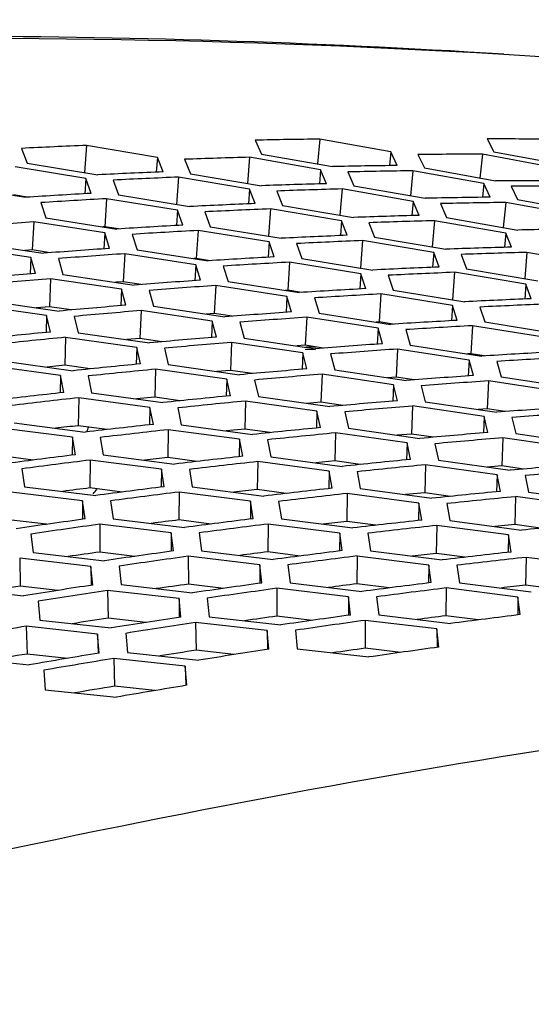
# Model space of a CAD drawing. Header units: millimetres. Extents: x 0 to 420, y 0 to 297.
# Tile 463 of 502: x 352.01 to 353.8, y 249.34 to 252.79. Entities that reach past the tile are written whole.
import ezdxf

# ---------------------------------------------------------------- set-up
doc = ezdxf.new("R2010")
doc.units = ezdxf.units.MM
doc.header["$LTSCALE"] = 23.1
doc.layers.get('0').update_dxf_attribs({"linetype": 'CONTINUOUS'})

msp = doc.modelspace()

# ---------------------------------------------------------------- linework, layer by layer
at = {"color": 3, "linetype": 'CONTINUOUS'}
for p, q in [((352.8296, 252.3636), (352.8513, 252.3147)), ((353.3047, 252.3224), (353.0559, 252.3674)), ((353.6421, 252.3688), (353.6661, 252.3233)), ((352.0113, 252.335), (352.0309, 252.2828)), ((352.4874, 252.3034), (352.2392, 252.3453)), ((353.3272, 252.2749), (353.3047, 252.3224)), ((353.6661, 252.3233), (353.9154, 252.2764)), ((352.0309, 252.2828), (352.2789, 252.2424)), ((352.5076, 252.2527), (352.4874, 252.3034)), ((352.5826, 252.2967), (352.603, 252.2462)), ((353.0589, 252.2603), (352.8101, 252.3037)), ((352.8513, 252.3147), (353.1001, 252.2711)), ((353.3997, 252.3136), (353.4224, 252.2664)), ((353.875, 252.2676), (353.6257, 252.3142)), ((352.237, 252.2297), (351.989, 252.2699)), ((353.08, 252.2112), (353.0589, 252.2603)), ((353.1542, 252.2526), (353.1754, 252.2037)), ((353.6307, 252.2114), (353.3814, 252.2564)), ((353.4224, 252.2664), (353.6717, 252.2211)), ((352.2559, 252.1772), (352.237, 252.2297)), ((352.3325, 252.2239), (352.3515, 252.1717)), ((352.8099, 252.1924), (352.5613, 252.2342)), ((352.603, 252.2462), (352.8516, 252.2041)), ((351.7781, 252.2025), (352.0261, 252.1636)), ((352.8297, 252.1416), (352.8099, 252.1924)), ((352.9054, 252.1856), (352.9253, 252.1351)), ((353.3832, 252.1493), (353.134, 252.1927)), ((353.1754, 252.2037), (353.4247, 252.1601)), ((353.6527, 252.1639), (353.6307, 252.2114)), ((353.726, 252.2026), (353.7482, 252.1554)), ((352.0793, 252.1451), (352.097, 252.0913)), ((352.5578, 252.1185), (352.3093, 252.1587)), ((352.3515, 252.1717), (352.6001, 252.1312)), ((353.4038, 252.1002), (353.3832, 252.1493)), ((353.9567, 252.1004), (353.707, 252.1454)), ((353.7482, 252.1554), (353.998, 252.1102)), ((352.5763, 252.0661), (352.5578, 252.1185)), ((352.6536, 252.1127), (352.6721, 252.0606)), ((353.1325, 252.0813), (352.8834, 252.1231)), ((352.9253, 252.1351), (353.1745, 252.0931)), ((353.4788, 252.1416), (353.4995, 252.0927)), ((352.3027, 252.0387), (352.0543, 252.0773)), ((352.097, 252.0913), (352.3454, 252.0524)), ((353.1518, 252.0305), (353.1325, 252.0813)), ((353.7075, 252.0383), (353.4578, 252.0817)), ((353.4995, 252.0927), (353.7492, 252.0491)), ((352.8787, 252.0074), (352.6296, 252.0475)), ((352.6721, 252.0606), (352.9212, 252.0201)), ((353.2283, 252.0746), (353.2477, 252.024)), ((352.3198, 251.9846), (352.3027, 252.0387)), ((352.3987, 252.0339), (352.4159, 251.98)), ((352.8966, 251.9549), (352.8787, 252.0074)), ((353.455, 251.9703), (353.2054, 252.012)), ((353.2477, 252.024), (353.4973, 251.982)), ((353.7276, 251.9892), (353.7075, 252.0383)), ((352.0446, 251.9529), (351.7964, 251.9899)), ((351.8396, 252.0049), (352.0878, 251.9676)), ((352.4159, 251.98), (352.6648, 251.9412)), ((352.9747, 252.0016), (352.9928, 251.9494)), ((352.0604, 251.897), (352.0446, 251.9529)), ((352.1408, 251.9491), (352.1567, 251.8935)), ((352.6218, 251.9275), (352.3729, 251.966)), ((352.9928, 251.9494), (353.2423, 251.909)), ((353.4738, 251.9194), (353.455, 251.9703)), ((353.5511, 251.9635), (353.5701, 251.913)), ((354.0318, 251.9273), (353.7816, 251.9707)), ((352.6384, 251.8733), (352.6218, 251.9275)), ((352.7181, 251.9227), (352.7348, 251.8688)), ((353.1995, 251.8962), (352.95, 251.9364)), ((353.5701, 251.913), (353.8202, 251.871)), ((352.362, 251.8415), (352.1132, 251.8785)), ((352.1567, 251.8935), (352.4055, 251.8563)), ((352.7348, 251.8688), (352.9842, 251.83)), ((353.217, 251.8437), (353.1995, 251.8962)), ((353.2958, 251.8905), (353.3134, 251.8383)), ((353.7776, 251.8592), (353.5275, 251.9009)), ((352.3773, 251.7856), (352.362, 251.8415)), ((352.4584, 251.8377), (352.4739, 251.7821)), ((352.9409, 251.8162), (352.6915, 251.8547)), ((353.3134, 251.8383), (353.5634, 251.7979)), ((353.7959, 251.8084), (353.7776, 251.8592)), ((351.8946, 251.8009), (352.1432, 251.7653)), ((352.957, 251.762), (352.9409, 251.8162)), ((353.0374, 251.8114), (353.0537, 251.7575)), ((353.5203, 251.7851), (353.2703, 251.8252)), ((352.0992, 251.7495), (351.8507, 251.7849)), ((352.6793, 251.7302), (352.4301, 251.7671)), ((352.4739, 251.7821), (352.7231, 251.7449)), ((353.5373, 251.7326), (353.5203, 251.7851)), ((353.6169, 251.7794), (353.6341, 251.7271)), ((352.1132, 251.6919), (352.0992, 251.7495)), ((352.1958, 251.7467), (352.21, 251.6894)), ((353.26, 251.705), (353.0101, 251.7435)), ((353.0537, 251.7575), (353.3036, 251.7188)), ((352.6941, 251.6742), (352.6793, 251.7302)), ((352.7761, 251.7264), (352.791, 251.6707)), ((353.2756, 251.6507), (353.26, 251.705)), ((353.3568, 251.7002), (353.3726, 251.6463)), ((353.8412, 251.674), (353.5907, 251.7141)), ((353.6341, 251.7271), (353.8845, 251.6868)), ((352.4148, 251.638), (352.1658, 251.6733)), ((352.21, 251.6894), (352.4591, 251.6538)), ((352.791, 251.6707), (353.0408, 251.6336)), ((352.4284, 251.5804), (352.4148, 251.638)), ((352.5117, 251.6352), (352.5254, 251.5778)), ((352.9967, 251.6188), (352.747, 251.6557)), ((353.5791, 251.5937), (353.3287, 251.6322)), ((353.3726, 251.6463), (353.623, 251.6075)), ((353.011, 251.5628), (352.9967, 251.6188)), ((353.0937, 251.615), (353.1082, 251.5593)), ((353.5942, 251.5395), (353.5791, 251.5937)), ((352.1474, 251.5398), (351.8986, 251.5735)), ((351.9433, 251.5905), (352.1922, 251.5566)), ((352.7304, 251.5265), (352.4809, 251.5618)), ((352.5254, 251.5778), (352.775, 251.5423)), ((353.1082, 251.5593), (353.3584, 251.5222)), ((353.6762, 251.589), (353.6915, 251.535)), ((352.1597, 251.4804), (352.1474, 251.5398)), ((352.2446, 251.538), (352.257, 251.4788)), ((352.7435, 251.4688), (352.7304, 251.5265)), ((352.8276, 251.5237), (352.8408, 251.4663)), ((353.314, 251.5074), (353.0638, 251.5443)), ((353.6915, 251.535), (353.9424, 251.4963)), ((353.3279, 251.4514), (353.314, 251.5074)), ((353.4113, 251.5037), (353.4253, 251.448)), ((353.8982, 251.4825), (353.6473, 251.5209)), ((352.4613, 251.4281), (352.212, 251.4617)), ((352.257, 251.4788), (352.5063, 251.4449)), ((352.8408, 251.4663), (353.0909, 251.4308)), ((352.4731, 251.3686), (352.4613, 251.4281)), ((352.5587, 251.4263), (352.5706, 251.3671)), ((353.046, 251.415), (352.796, 251.4502)), ((353.6314, 251.3961), (353.3807, 251.4329)), ((353.4253, 251.448), (353.676, 251.4109)), ((353.0586, 251.3572), (353.046, 251.415)), ((353.1435, 251.4122), (353.1562, 251.3548)), ((353.6447, 251.34), (353.6314, 251.3961)), ((353.729, 251.3923), (353.7425, 251.3366)), ((352.1894, 251.3235), (351.9403, 251.3556)), ((351.9857, 251.3737), (352.2349, 251.3414)), ((352.5706, 251.3671), (352.8205, 251.3333)), ((353.1562, 251.3548), (353.4068, 251.3193)), ((352.1999, 251.2623), (352.1894, 251.3235)), ((352.287, 251.3227), (352.2976, 251.2618)), ((352.7751, 251.3164), (352.5253, 251.35)), ((353.3616, 251.3035), (353.1111, 251.3386)), ((353.9487, 251.2847), (353.6975, 251.3214)), ((353.7425, 251.3366), (353.9937, 251.2996)), ((352.7864, 251.2569), (352.7751, 251.3164)), ((352.8728, 251.3146), (352.8843, 251.2554)), ((353.3737, 251.2457), (353.3616, 251.3035)), ((353.4594, 251.3007), (353.4716, 251.2432)), ((352.2976, 251.2618), (352.5473, 251.2295)), ((352.8843, 251.2554), (353.1346, 251.2216)), ((352.5015, 251.2116), (352.2519, 251.2436)), ((353.089, 251.2047), (352.8387, 251.2382)), ((353.6772, 251.192), (353.4262, 251.2271)), ((353.4716, 251.2432), (353.7226, 251.2078)), ((352.0125, 251.213), (352.0219, 251.1502)), ((352.5115, 251.1503), (352.5015, 251.2116)), ((352.5993, 251.2109), (352.6095, 251.1498)), ((353.0998, 251.1451), (353.089, 251.2047)), ((353.187, 251.203), (353.1979, 251.1437)), ((353.6888, 251.1341), (353.6772, 251.192)), ((353.7753, 251.1893), (353.787, 251.1317)), ((352.0219, 251.1502), (352.2713, 251.1196)), ((352.6095, 251.1498), (352.8597, 251.1177)), ((352.2251, 251.1006), (351.9757, 251.131)), ((352.8136, 251.0997), (352.5635, 251.1317)), ((353.4028, 251.093), (353.152, 251.1265)), ((353.1979, 251.1437), (353.4487, 251.1099)), ((353.9928, 251.0804), (353.7413, 251.1155)), ((353.787, 251.1317), (354.0385, 251.0963)), ((352.2339, 251.0375), (352.2251, 251.1006)), ((352.3231, 251.1009), (352.3321, 251.0381)), ((352.8231, 251.0384), (352.8136, 251.0997)), ((352.9117, 251.099), (352.9214, 251.0379)), ((353.4132, 251.0334), (353.4028, 251.093)), ((353.5011, 251.0913), (353.5116, 251.032)), ((352.5354, 250.9885), (352.2856, 251.0188)), ((352.3321, 251.0381), (352.582, 251.0075)), ((353.1257, 250.9878), (352.8751, 251.0197)), ((352.9214, 251.0379), (353.172, 251.0058)), ((353.7167, 250.9813), (353.4654, 251.0148)), ((353.5116, 251.032), (353.7629, 250.9983)), ((352.0442, 250.9847), (352.052, 250.92)), ((352.5438, 250.9253), (352.5354, 250.9885)), ((352.6337, 250.9888), (352.6422, 250.9259)), ((353.1347, 250.9264), (353.1257, 250.9878)), ((353.2241, 250.9872), (353.2333, 250.926)), ((353.7265, 250.9216), (353.7167, 250.9813)), ((352.052, 250.92), (352.3016, 250.891)), ((352.8457, 250.8764), (352.5954, 250.9066)), ((352.6422, 250.9259), (352.8926, 250.8954)), ((353.4377, 250.8759), (353.1867, 250.9077)), ((353.2333, 250.926), (353.4844, 250.8939)), ((352.2546, 250.871), (352.005, 250.8998)), ((352.2617, 250.8061), (352.2546, 250.871)), ((352.3531, 250.8723), (352.3603, 250.8076)), ((352.8536, 250.8132), (352.8457, 250.8764)), ((352.9444, 250.8767), (352.9523, 250.8138)), ((353.4463, 250.8145), (353.4377, 250.8759)), ((353.5365, 250.8753), (353.5452, 250.8141)), ((354.0305, 250.8696), (353.7787, 250.903)), ((352.3603, 250.8076), (352.6105, 250.7787)), ((352.9523, 250.8138), (353.2032, 250.7833)), ((353.5452, 250.8141), (353.7968, 250.7821)), ((351.7693, 250.7957), (352.0187, 250.7683)), ((352.5632, 250.7587), (352.3131, 250.7873)), ((353.1561, 250.7643), (352.9052, 250.7945)), ((353.7498, 250.764), (353.4983, 250.7958)), ((352.0698, 250.7496), (352.0759, 250.6831)), ((352.5698, 250.6936), (352.5632, 250.7587)), ((352.6619, 250.76), (352.6687, 250.6952)), ((353.1634, 250.701), (353.1561, 250.7643)), ((353.255, 250.7646), (353.2624, 250.7016)), ((353.7579, 250.7025), (353.7498, 250.764)), ((353.2624, 250.7016), (353.5138, 250.6712)), ((352.0759, 250.6831), (352.3257, 250.6557)), ((352.8717, 250.6463), (352.6211, 250.6749)), ((352.6687, 250.6952), (352.9193, 250.6664)), ((353.4664, 250.6522), (353.2151, 250.6823)), ((352.278, 250.6346), (352.0282, 250.6617)), ((352.2835, 250.5677), (352.278, 250.6346)), ((352.3769, 250.637), (352.3825, 250.5704)), ((352.8779, 250.5812), (352.8717, 250.6463)), ((352.9708, 250.6477), (352.977, 250.5829)), ((353.4733, 250.5888), (353.4664, 250.6522)), ((352.3825, 250.5704), (352.6328, 250.5432)), ((352.977, 250.5829), (353.2282, 250.5541)), ((351.7889, 250.5521), (352.0385, 250.5264)), ((352.5848, 250.522), (352.3345, 250.549)), ((352.0894, 250.5076), (352.0937, 250.4392)), ((352.5898, 250.455), (352.5848, 250.522)), ((352.0937, 250.4392), (352.3438, 250.4135))]:
    msp.add_line(p, q, dxfattribs=at)
at = {"color": 7, "linetype": 'CONTINUOUS'}
for p, q in [((353.0559, 252.3674), (353.0476, 252.2803)), ((352.2392, 252.3453), (352.2322, 252.25)), ((353.3047, 252.3224), (353.3, 252.2745)), ((352.4874, 252.3034), (352.4834, 252.2517)), ((352.8101, 252.3037), (352.8025, 252.2125)), ((353.6257, 252.3142), (353.6169, 252.2311)), ((353.0589, 252.2603), (353.0546, 252.2105)), ((353.3814, 252.2564), (353.3732, 252.1691)), ((352.237, 252.2297), (352.2335, 252.176)), ((352.5613, 252.2342), (352.5543, 252.1387)), ((352.8099, 252.1924), (352.806, 252.1406)), ((353.134, 252.1927), (353.1263, 252.1012)), ((353.6307, 252.2114), (353.626, 252.1635)), ((352.0309, 252.1639), (351.9829, 252.1717)), ((352.3093, 252.1587), (352.3032, 252.0606)), ((353.3832, 252.1493), (353.3789, 252.0995)), ((353.707, 252.1454), (353.6987, 252.0579)), ((352.5578, 252.1185), (352.5543, 252.0648)), ((352.8834, 252.1231), (352.8764, 252.0274)), ((352.0543, 252.0773), (352.0493, 251.9792)), ((353.1325, 252.0813), (353.1286, 252.0296)), ((353.4578, 252.0817), (353.4501, 251.99)), ((352.3032, 252.0606), (352.2962, 252.0602)), ((352.3513, 252.0528), (352.3032, 252.0606)), ((352.6296, 252.0475), (352.6236, 251.9494)), ((352.3027, 252.0387), (352.2997, 251.9832)), ((352.8787, 252.0074), (352.8752, 251.9537)), ((353.2054, 252.012), (353.1984, 251.9161)), ((353.7075, 252.0383), (353.7032, 251.9885)), ((352.0493, 251.9792), (352.0231, 251.9774)), ((352.1121, 251.9695), (352.0493, 251.9792)), ((352.0446, 251.9529), (352.0422, 251.8955)), ((352.3729, 251.966), (352.3679, 251.8679)), ((352.6236, 251.9494), (352.6154, 251.9489)), ((352.6718, 251.9416), (352.6236, 251.9494)), ((353.455, 251.9703), (353.4511, 251.9185)), ((353.7816, 251.9707), (353.7739, 251.8788)), ((352.6218, 251.9275), (352.6188, 251.8719)), ((352.95, 251.9364), (352.9439, 251.8382)), ((352.1132, 251.8785), (352.1093, 251.7805)), ((353.1995, 251.8962), (353.196, 251.8426)), ((353.5275, 251.9009), (353.5205, 251.8048)), ((352.3679, 251.8679), (352.3406, 251.866)), ((352.362, 251.8415), (352.3595, 251.7841)), ((352.4308, 251.8582), (352.3679, 251.8679)), ((352.6915, 251.8547), (352.6865, 251.7567)), ((352.9439, 251.8382), (352.9347, 251.8377)), ((352.9922, 251.8305), (352.9439, 251.8382)), ((353.7776, 251.8592), (353.7737, 251.8074)), ((352.9409, 251.8162), (352.9379, 251.7607)), ((353.2703, 251.8252), (353.2643, 251.7271)), ((352.1093, 251.7805), (352.0641, 251.7767)), ((352.1858, 251.7691), (352.1093, 251.7805)), ((352.4301, 251.7671), (352.4262, 251.6691)), ((353.5203, 251.7851), (353.5168, 251.7314)), ((352.0992, 251.7495), (352.0973, 251.6904)), ((352.6865, 251.7567), (352.6581, 251.7547)), ((352.7495, 251.7469), (352.6865, 251.7567)), ((353.0101, 251.7435), (353.0051, 251.6454)), ((352.6793, 251.7302), (352.6768, 251.6728)), ((353.2643, 251.7271), (353.254, 251.7265)), ((353.26, 251.705), (353.257, 251.6494)), ((353.3126, 251.7193), (353.2643, 251.7271)), ((353.5907, 251.7141), (353.5846, 251.6159)), ((352.1658, 251.6733), (352.1629, 251.5754)), ((352.4262, 251.6691), (352.3798, 251.6652)), ((352.5028, 251.6577), (352.4262, 251.6691)), ((352.4148, 251.638), (352.4129, 251.5788)), ((352.747, 251.6557), (352.743, 251.5577)), ((353.0051, 251.6454), (352.9756, 251.6433)), ((353.0049, 251.6315), (353.0407, 251.6307)), ((353.0682, 251.6357), (353.0051, 251.6454)), ((353.0074, 251.6406), (353.0433, 251.6401)), ((353.3287, 251.6322), (353.3238, 251.5341)), ((352.9967, 251.6188), (352.9942, 251.5614)), ((353.5846, 251.6159), (353.5732, 251.6153)), ((353.5791, 251.5937), (353.5761, 251.5382)), ((353.633, 251.6082), (353.5846, 251.6159)), ((352.1629, 251.5754), (352.0998, 251.5692)), ((352.2522, 251.5628), (352.1629, 251.5754)), ((352.4809, 251.5618), (352.4781, 251.4639)), ((352.1474, 251.5398), (352.1462, 251.4789)), ((352.743, 251.5577), (352.6955, 251.5537)), ((352.7304, 251.5265), (352.7285, 251.4673)), ((352.8198, 251.5463), (352.743, 251.5577)), ((353.0638, 251.5443), (353.0599, 251.4462)), ((353.3238, 251.5341), (353.293, 251.532)), ((353.387, 251.5244), (353.3238, 251.5341)), ((353.314, 251.5074), (353.3115, 251.4501)), ((353.6473, 251.5209), (353.6424, 251.4228)), ((352.212, 251.4617), (352.2102, 251.3639)), ((352.4781, 251.4639), (352.4138, 251.4575)), ((352.5675, 251.4512), (352.4781, 251.4639)), ((352.4613, 251.4281), (352.46, 251.3672)), ((352.796, 251.4502), (352.7932, 251.3523)), ((353.0599, 251.4462), (353.0112, 251.4422)), ((353.1368, 251.435), (353.0599, 251.4462)), ((353.3807, 251.4329), (353.3768, 251.3348)), ((353.6424, 251.4228), (353.6105, 251.4206)), ((353.7057, 251.4132), (353.6424, 251.4228)), ((353.046, 251.415), (353.0441, 251.3558)), ((353.6314, 251.3961), (353.6289, 251.3387)), ((352.3113, 251.3503), (352.2102, 251.3639)), ((352.7932, 251.3523), (352.7277, 251.3459)), ((352.8827, 251.3397), (352.7932, 251.3523)), ((352.1894, 251.3235), (352.1888, 251.2609)), ((352.5253, 251.35), (352.5236, 251.2522)), ((353.1111, 251.3386), (353.1083, 251.2407)), ((353.3768, 251.3348), (353.3269, 251.3307)), ((353.4538, 251.3236), (353.3768, 251.3348)), ((353.6975, 251.3214), (353.6936, 251.2234)), ((352.7751, 251.3164), (352.7739, 251.2555)), ((353.3616, 251.3035), (353.3597, 251.2443)), ((352.0517, 251.2435), (351.9396, 251.2579)), ((352.6249, 251.2386), (352.5236, 251.2522)), ((352.2519, 251.2436), (352.2512, 251.1459)), ((352.8387, 251.2382), (352.8369, 251.1404)), ((353.1083, 251.2407), (353.0416, 251.2342)), ((353.198, 251.2281), (353.1083, 251.2407)), ((353.4262, 251.2271), (353.4234, 251.1292)), ((353.6936, 251.2234), (353.6427, 251.2192)), ((353.7708, 251.2122), (353.6936, 251.2234)), ((352.5015, 251.2116), (352.5009, 251.149)), ((353.089, 251.2047), (353.0877, 251.1438)), ((353.6772, 251.192), (353.6753, 251.1328)), ((352.3635, 251.1316), (352.2512, 251.1459)), ((352.5635, 251.1317), (352.5628, 251.034)), ((352.9384, 251.1269), (352.8369, 251.1404)), ((353.152, 251.1265), (353.1503, 251.0287)), ((353.4234, 251.1292), (353.3556, 251.1225)), ((353.5133, 251.1166), (353.4234, 251.1292)), ((353.7413, 251.1155), (353.7385, 251.0176)), ((352.2251, 251.1006), (352.2252, 251.0363)), ((352.8136, 251.0997), (352.813, 251.0371)), ((353.4028, 251.093), (353.4016, 251.0321)), ((352.0986, 251.0186), (351.9762, 251.0335)), ((352.2856, 251.0188), (352.286, 250.9213)), ((352.6753, 251.0196), (352.5628, 251.034)), ((352.8751, 251.0197), (352.8744, 250.922)), ((353.252, 251.0151), (353.1503, 251.0287)), ((353.4654, 251.0148), (353.4637, 250.917)), ((353.7385, 251.0176), (353.6695, 251.0108)), ((353.8285, 251.0051), (353.7385, 251.0176)), ((352.5354, 250.9885), (352.5355, 250.9242)), ((353.1257, 250.9878), (353.1251, 250.9252)), ((353.7167, 250.9813), (353.7154, 250.9204)), ((352.4087, 250.9064), (352.286, 250.9213)), ((352.5954, 250.9066), (352.5959, 250.8091)), ((352.9871, 250.9077), (352.8744, 250.922)), ((353.1867, 250.9077), (353.186, 250.8101)), ((353.5655, 250.9034), (353.4637, 250.917)), ((352.005, 250.8998), (352.0066, 250.8024)), ((352.2546, 250.871), (352.2555, 250.806)), ((352.8457, 250.8764), (352.8459, 250.8121)), ((353.4377, 250.8759), (353.4371, 250.8133)), ((353.7787, 250.903), (353.777, 250.8052)), ((352.1387, 250.7872), (352.0066, 250.8024)), ((352.7187, 250.7943), (352.5959, 250.8091)), ((353.2989, 250.7958), (353.186, 250.8101)), ((353.879, 250.7917), (353.777, 250.8052)), ((352.3131, 250.7873), (352.3146, 250.6899)), ((352.9052, 250.7945), (352.9057, 250.6969)), ((353.4983, 250.7958), (353.4976, 250.6981)), ((352.5632, 250.7587), (352.564, 250.6935)), ((353.1561, 250.7643), (353.1562, 250.7)), ((353.7498, 250.764), (353.7492, 250.7014)), ((353.0288, 250.6821), (352.9057, 250.6969)), ((353.6107, 250.6839), (353.4976, 250.6981)), ((352.447, 250.6748), (352.3146, 250.6899)), ((352.6211, 250.6749), (352.6227, 250.5775)), ((353.2151, 250.6823), (353.2155, 250.5848)), ((352.0282, 250.6617), (352.0309, 250.5645)), ((352.278, 250.6346), (352.2797, 250.5677)), ((352.8717, 250.6463), (352.8726, 250.5811)), ((353.4664, 250.6522), (353.4665, 250.5888)), ((352.1721, 250.5492), (352.0309, 250.5645)), ((352.7553, 250.5624), (352.6227, 250.5775)), ((353.3389, 250.57), (353.2155, 250.5848)), ((352.3345, 250.549), (352.3372, 250.4518)), ((352.5848, 250.522), (352.5864, 250.4549)), ((352.4787, 250.4365), (352.3372, 250.4518))]:
    msp.add_line(p, q, dxfattribs=at)
at = {"color": 3, "linetype": 'CONTINUOUS'}
for centre, radius, start, end in [((353.4233, 223.7804), 28.5893, 90.73633, 91.1899), ((353.4216, 224.4305), 27.9392, 89.08737, 89.54795), ((353.4441, 223.1113), 29.2588, 92.36013, 92.80676), ((353.5948, 223.3315), 28.9829, 91.55136, 92.00145), ((353.5837, 223.9927), 28.3215, 89.91501, 90.37207), ((353.7167, 222.9157), 29.3619, 92.36013, 92.80676), ((353.6959, 223.5872), 28.6901, 90.73633, 91.1899), ((353.7504, 223.5485), 28.7102, 90.73633, 91.1899), ((353.7713, 222.8766), 29.3825, 92.36013, 92.80676), ((353.8562, 223.8006), 28.4211, 89.91501, 90.37207), ((353.8674, 223.1371), 29.0848, 91.55136, 92.00145), ((353.9219, 223.0982), 29.1052, 91.55136, 92.00145), ((353.9107, 223.7622), 28.441, 89.91501, 90.37207), ((353.8982, 222.4554), 29.7672, 93.16268, 93.60586), ((353.9527, 222.416), 29.788, 93.16268, 93.60586), ((354.023, 223.3553), 28.811, 90.73633, 91.1899), ((354.0775, 223.3167), 28.8311, 90.73633, 91.1899), ((354.0439, 222.681), 29.4856, 92.36013, 92.80676), ((354.0984, 222.6419), 29.5062, 92.36013, 92.80676), ((354.1394, 221.9501), 30.1993, 93.95904, 94.39881), ((354.1945, 222.9038), 29.2071, 91.55136, 92.00145), ((354.2491, 222.8649), 29.2275, 91.55136, 92.00145), ((354.2255, 222.2193), 29.8923, 93.16268, 93.60586), ((354.28, 222.1799), 29.9132, 93.16268, 93.60586), ((354.35, 223.1234), 28.9319, 90.73633, 91.1899), ((354.3711, 222.4463), 29.6093, 92.36013, 92.80676), ((354.4256, 222.4072), 29.63, 92.36013, 92.80676), ((354.4122, 221.7521), 30.3048, 93.95904, 94.39881), ((354.5217, 222.6705), 29.3294, 91.55136, 92.00145), ((354.4667, 221.7125), 30.3259, 93.95904, 94.39881), ((354.5527, 221.9831), 30.0175, 93.16268, 93.60586), ((354.5762, 222.6316), 29.3498, 91.55136, 92.00145), ((354.6072, 221.9438), 30.0384, 93.16268, 93.60586), ((354.6983, 222.2116), 29.7331, 92.36013, 92.80676), ((354.6041, 221.2797), 30.7228, 94.74926, 95.18563), ((354.6587, 221.2399), 30.7441, 94.74926, 95.18563), ((354.7395, 221.5145), 30.4314, 93.95904, 94.39881), ((354.7528, 222.1725), 29.7537, 92.36013, 92.80676), ((354.7941, 221.4749), 30.4525, 93.95904, 94.39881), ((354.88, 221.747), 30.1427, 93.16268, 93.60586), ((354.9345, 221.7076), 30.1635, 93.16268, 93.60586), ((355.0254, 221.9769), 29.8568, 92.36013, 92.80676), ((354.9316, 221.0407), 30.8509, 94.74926, 95.18563), ((354.9862, 221.0008), 30.8722, 94.74926, 95.18563), ((355.08, 221.9378), 29.8774, 92.36013, 92.80676), ((355.0669, 221.2769), 30.5581, 93.95904, 94.39881), ((355.1214, 221.2373), 30.5792, 93.95904, 94.39881), ((355.2072, 221.5108), 30.2679, 93.16268, 93.60586), ((355.2618, 221.4715), 30.2887, 93.16268, 93.60586), ((355.129, 220.562), 31.2757, 95.53338, 95.9664), ((355.1836, 220.5219), 31.2973, 95.53338, 95.9664), ((355.2591, 220.8016), 30.979, 94.74926, 95.18563), ((355.3136, 220.7617), 31.0004, 94.74926, 95.18563), ((355.3942, 221.0393), 30.6847, 93.95904, 94.39881), ((355.4488, 220.9997), 30.7058, 93.95904, 94.39881), ((355.5345, 221.2747), 30.393, 93.16268, 93.60586), ((355.589, 221.2353), 30.4139, 93.16268, 93.60586), ((355.4566, 220.3214), 31.4053, 95.53338, 95.9664), ((355.5112, 220.2813), 31.4269, 95.53338, 95.9664), ((355.5865, 220.5625), 31.1071, 94.74926, 95.18563), ((355.6411, 220.5227), 31.1285, 94.74926, 95.18563), ((355.7216, 220.8017), 30.8113, 93.95904, 94.39881), ((355.7761, 220.7621), 30.8324, 93.95904, 94.39881), ((355.6597, 219.8365), 31.8368, 96.31147, 96.74115), ((355.7143, 219.7962), 31.8586, 96.31147, 96.74115), ((355.7842, 220.0808), 31.5349, 95.53338, 95.9664), ((355.8388, 220.0407), 31.5565, 95.53338, 95.9664), ((355.914, 220.3234), 31.2352, 94.74926, 95.18563), ((355.9686, 220.2836), 31.2566, 94.74926, 95.18563), ((356.0489, 220.5641), 30.938, 93.95904, 94.39881), ((356.1035, 220.5245), 30.9591, 93.95904, 94.39881), ((355.9874, 219.5945), 31.9679, 96.31147, 96.74115), ((356.1119, 219.8403), 31.6645, 95.53338, 95.9664), ((356.042, 219.5541), 31.9897, 96.31147, 96.74115), ((356.1665, 219.8002), 31.6861, 95.53338, 95.9664), ((356.2415, 220.0844), 31.3633, 94.74926, 95.18563), ((356.296, 220.0445), 31.3847, 94.74926, 95.18563), ((356.1961, 219.1038), 32.4058, 97.08357, 97.50996), ((356.3152, 219.3524), 32.099, 96.31147, 96.74115), ((356.2508, 219.0632), 32.4279, 97.08357, 97.50996), ((356.3698, 219.3121), 32.1209, 96.31147, 96.74115), ((356.4395, 219.5997), 31.7941, 95.53338, 95.9664), ((356.4941, 219.5596), 31.8157, 95.53338, 95.9664), ((356.5689, 219.8453), 31.4915, 94.74926, 95.18563), ((356.6235, 219.8054), 31.5128, 94.74926, 95.18563), ((356.5241, 218.8602), 32.5385, 97.08357, 97.50996), ((356.643, 219.1103), 32.2301, 96.31147, 96.74115), ((356.5787, 218.8196), 32.5606, 97.08357, 97.50996), ((356.6976, 219.07), 32.252, 96.31147, 96.74115), ((356.7671, 219.3591), 31.9237, 95.53338, 95.9664), ((356.8217, 219.319), 31.9453, 95.53338, 95.9664), ((356.7386, 218.3639), 32.9826, 97.84976, 98.27288), ((356.7932, 218.3231), 33.005, 97.84976, 98.27288), ((356.852, 218.6166), 32.6711, 97.08357, 97.50996), ((356.9067, 218.576), 32.6932, 97.08357, 97.50996), ((356.9707, 218.8683), 32.3612, 96.31147, 96.74115), ((357.0254, 218.8279), 32.3831, 96.31147, 96.74115), ((357.0947, 219.1186), 32.0533, 95.53338, 95.9664), ((357.0667, 218.1188), 33.1168, 97.84976, 98.27288), ((357.1214, 218.078), 33.1392, 97.84976, 98.27288), ((357.18, 218.3731), 32.8037, 97.08357, 97.50996), ((357.2346, 218.3325), 32.8258, 97.08357, 97.50996), ((357.2985, 218.6262), 32.4924, 96.31147, 96.74115), ((357.3531, 218.5859), 32.5142, 96.31147, 96.74115), ((357.287, 217.6173), 33.5671, 98.61008, 99.02997), ((357.3949, 217.8737), 33.251, 97.84976, 98.27288), ((357.5079, 218.1295), 32.9364, 97.08357, 97.50996), ((357.3418, 217.5762), 33.5897, 98.61008, 99.02997), ((357.4496, 217.8329), 33.2734, 97.84976, 98.27288), ((357.5626, 218.0889), 32.9585, 97.08357, 97.50996), ((357.723, 217.6286), 33.3852, 97.84976, 98.27288), ((357.8359, 217.8859), 33.069, 97.08357, 97.50996), ((357.6154, 217.3707), 33.7028, 98.61008, 99.02997), ((357.6702, 217.3295), 33.7254, 98.61008, 99.02997), ((357.7777, 217.5878), 33.4075, 97.84976, 98.27288), ((357.5678, 217.0709), 34.0445, 99.36461, 99.78131), ((357.8417, 216.8641), 34.1589, 99.36461, 99.78131), ((357.9438, 217.124), 33.8385, 98.61008, 99.02997), ((358.0512, 217.3835), 33.5194, 97.84976, 98.27288), ((357.8964, 216.8228), 34.1818, 99.36461, 99.78131), ((358.1703, 216.6159), 34.2962, 99.36461, 99.78131)]:
    msp.add_arc(centre, radius, start, end, dxfattribs=at)
at = {"color": 7, "linetype": 'CONTINUOUS'}
for centre, radius, start, end in [((355.696, 219.8467), 31.7094, 96.31127, 96.45673), ((351.8012, 251.5206), 0.4736, 337.8082, 340.0639), ((356.0238, 219.6045), 31.8407, 96.31127, 96.45829), ((356.2322, 219.109), 32.2834, 97.08338, 97.25498), ((351.8498, 251.4616), 0.5322, 320.8881, 323.1138), ((356.3516, 219.3624), 31.9719, 96.31127, 96.45984), ((356.5602, 218.8653), 32.4161, 97.08338, 97.25644), ((356.6794, 219.1202), 32.1031, 96.31127, 96.46137), ((356.7745, 218.3644), 32.8649, 97.84958, 98.04507), ((356.8882, 218.6216), 32.5489, 97.08338, 97.2579), ((357.0072, 218.878), 32.2343, 96.31127, 96.4629), ((356.9945, 217.86), 33.3179, 98.60991, 98.82596), ((357.1026, 218.1192), 32.9992, 97.84958, 98.04645), ((357.2161, 218.3779), 32.6816, 97.08338, 97.25934), ((357.3349, 218.6359), 32.3655, 96.31127, 96.4644), ((357.4308, 217.8739), 33.1335, 97.84958, 98.04781), ((357.5441, 218.1342), 32.8144, 97.08339, 97.26077), ((357.3229, 217.6132), 33.4537, 98.60991, 98.82727), ((357.5489, 217.1041), 33.9124, 99.36446, 99.60056), ((357.6513, 217.3665), 33.5896, 98.60991, 98.82856), ((357.759, 217.6287), 33.2677, 97.84958, 98.04917), ((357.8775, 216.8558), 34.0498, 99.36446, 99.60179)]:
    msp.add_arc(centre, radius, start, end, dxfattribs=at)
at = {"color": 3, "linetype": 'CONTINUOUS'}
for points, knots in [([(345.456, 252.1823), (346.1602, 252.2989), (348.8893, 252.6819), (351.6618, 252.7855), (353.7004, 252.6648)], [0, 0, 0, 0, 0.259008, 1, 1, 1, 1]), ([(353.7004, 252.6648), (354.2839, 252.6302), (356.5213, 252.4352), (358.7402, 251.9794), (360.3215, 251.4699)], [0, 0, 0, 0, 0.260275, 1, 1, 1, 1])]:
    msp.add_open_spline(points, degree=3, knots=knots, dxfattribs=at)
at = {"color": 7, "linetype": 'CONTINUOUS'}
for points, knots in [([(353.7004, 252.6647), (353.0361, 252.7064), (350.2795, 252.7914), (347.5163, 252.5409), (345.4539, 252.1956)], [0, 0, 0, 0, 0.241447, 1, 1, 1, 1]), ([(349.424, 249.2423), (349.9541, 249.3952), (352.0449, 249.95), (354.1854, 250.3216), (355.7889, 250.48)], [0, 0, 0, 0, 0.255082, 1, 1, 1, 1])]:
    msp.add_open_spline(points, degree=3, knots=knots, dxfattribs=at)

doc.saveas('drawing.dxf')
